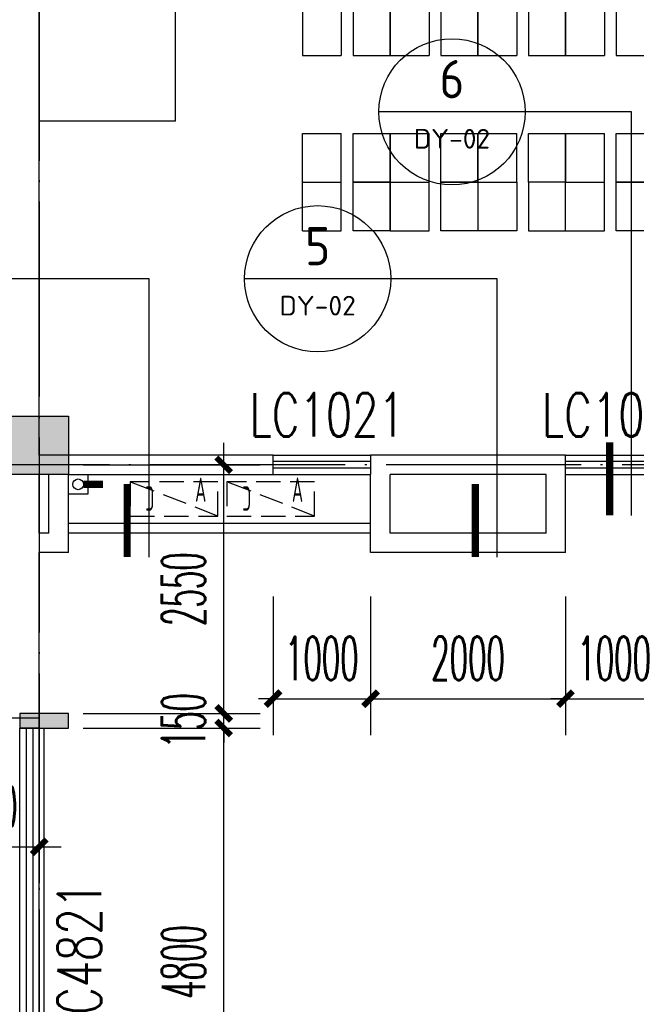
# Model space of a CAD drawing. Extents: x 1779708 to 7299578, y -1121471 to 88434.
# Tile 467 of 656: x 4768517 to 4774844, y -953277 to -943176. Entities that reach past the tile are written whole.
import ezdxf
from ezdxf.enums import TextEntityAlignment as Align

# ---------------------------------------------------------------- set-up
doc = ezdxf.new("R2010")
doc.units = 0
doc.header["$LTSCALE"] = 1000
doc.header["$MEASUREMENT"] = 0
doc.linetypes.add('DASH', pattern=[0.35, 0.25, -0.1])
doc.linetypes.add('DOTE', pattern=[2.42, 2, -0.2, 0.02, -0.2])
doc.layers.get('0').update_dxf_attribs({"linetype": 'CONTINUOUS'})
doc.layers.get('Defpoints').update_dxf_attribs({"linetype": 'CONTINUOUS'})
for name, color, linetype in [('11111111111111111111111111111', 50, 'DASH'), ('DIM_IDEN', 3, 'CONTINUOUS'), ('DIM_污水', 3, 'CONTINUOUS'), ('DOTE', 1, 'DOTE'), ('FUR', 9, 'CONTINUOUS'), ('P_PS_DIM', 1, 'CONTINUOUS'), ('PIPE-雨水', 4, 'CONTINUOUS'), ('PUB_DIM', 3, 'CONTINUOUS'), ('PUB_TEXT', 7, 'CONTINUOUS'), ('WALL', 255, 'CONTINUOUS'), ('WINDOW', 2, 'CONTINUOUS'), ('WINDOW_TEXT', 7, 'CONTINUOUS'), ('修改', 6, 'CONTINUOUS'), ('墙柱', 2, 'CONTINUOUS'), ('栏杆', 6, 'CONTINUOUS'), ('看线', 3, 'CONTINUOUS'), ('空调机位表示', 70, 'CONTINUOUS')]:
    doc.layers.add(name, color=color, linetype=linetype)
doc.styles.add('_TCH_DIM_T3', font='SIMPLEX.shx', dxfattribs={"width": 0.494118, "bigfont": 'GBCBIG.shx'})
doc.styles.add('_TCH_WINDOW', font='SIMPLEX', dxfattribs={"height": 3.5, "bigfont": 'GBCBIG'})
doc.styles.get("Standard").update_dxf_attribs({"font": 'GBENOR', "bigfont": 'GBCBIG'})
doc.dimstyles.new('_TCH_ARCH&&150', dxfattribs={"dimtxt": 446.25, "dimasz": 150, "dimexe": 375, "dimexo": 450, "dimgap": 189.375, "dimtad": 1, "dimdec": 0, "dimzin": 0, "dimdsep": 46, "dimtxsty": '_TCH_DIM_T3', "dimblk": 'ARCHTICK', "dimcen": 0.09, "dimdle": 225, "dimclrt": 7, "dimazin": 2, "dimtfac": 1, "dimtdec": 0, "dimtix": 1, "dimtmove": 2, "dimatfit": 3, "dimfxl": 250, "dimtolj": 1, "dimtzin": 0, "dimarcsym": 0})

# ---------------------------------------------------------------- blocks, each defined once
blk = doc.blocks.new('A$C159220C3')
at = {"layer": 'DOTE'}
for p, q in [((76400, 149200), (76400, 7200)), ((86800, 122300), (59600, 122300))]:
    blk.add_line(p, q, dxfattribs=at)
blk = doc.blocks.new('A$C606A0922')
at = {"layer": '墙柱'}
h = blk.add_hatch(color=256, dxfattribs=at)
h.paths.add_polyline_path([(24950, 87000), (25450, 87000), (25450, 87500), (24950, 87500)])
h.paths.add_polyline_path([(66900, 125200), (67500, 125200), (67500, 124600), (66900, 124600)])
h.paths.add_polyline_path([(16600, 125200), (17100, 125200), (17100, 124700), (16600, 124700)])
h.paths.add_polyline_path([(27130, 122900), (27130, 122600), (26430, 122600), (26430, 122900)])
h.paths.add_polyline_path([(54500, 138000), (55000, 138000), (55000, 137500), (54500, 137500)])
h.paths.add_polyline_path([(16600, 87000), (17100, 87000), (17100, 87500), (16600, 87500)])
h.paths.add_polyline_path([(42000, 96300), (42500, 96300), (42500, 96800), (42000, 96800)])
h.paths.add_polyline_path([(58500, 105100), (59000, 105100), (59000, 105600), (58500, 105600)])
h.paths.add_polyline_path([(13000, 93250), (13500, 93250), (13500, 93750), (13000, 93750)])
h.paths.add_polyline_path([(66700, 100900), (67200, 100900), (67200, 101400), (66700, 101400)])
h.paths.add_polyline_path([(20700, 118600), (21200, 118600), (21200, 118100), (20700, 118100)])
h.paths.add_polyline_path([(20700, 112000), (21200, 112000), (21200, 111500), (20700, 111500)])
h.paths.add_polyline_path([(13000, 106150), (13500, 106150), (13500, 105650), (13000, 105650)])
h.paths.add_polyline_path([(20700, 99800), (21200, 99800), (21200, 100300), (20700, 100300)])
h.paths.add_polyline_path([(13000, 87000), (13500, 87000), (13500, 87500), (13000, 87500)])
h.paths.add_polyline_path([(74900, 125200), (75600, 125200), (75600, 124600), (74900, 124600)])
h.paths.add_polyline_path([(54900, 113500), (54400, 113500), (54400, 113000), (54900, 113000)])
h.paths.add_polyline_path([(74900, 96300), (75600, 96300), (75600, 96800), (74900, 96800)])
h.paths.add_polyline_path([(500, 93250), (1000, 93250), (1000, 93750), (500, 93750)])
h.paths.add_polyline_path([(500, 106150), (1000, 106150), (1000, 105650), (500, 105650)])
h.paths.add_polyline_path([(8400, 125200), (8900, 125200), (8900, 124700), (8400, 124700)])
h.paths.add_polyline_path([(66900, 113600), (67500, 113600), (67500, 113000), (66900, 113000)])
h.paths.add_polyline_path([(74900, 113000), (75600, 113000), (75600, 113600), (74900, 113600)])
h.paths.add_polyline_path([(58500, 113000), (59100, 113000), (59100, 113600), (58500, 113600)])
h.paths.add_polyline_path([(66700, 105100), (67200, 105100), (67200, 105600), (66700, 105600)])
h.paths.add_polyline_path([(54400, 105100), (54900, 105100), (54900, 105600), (54400, 105600)])
h.paths.add_polyline_path([(50150, 125200), (50650, 125200), (50650, 124700), (50150, 124700)])
h.paths.add_polyline_path([(46200, 87000), (46700, 87000), (46700, 87500), (46200, 87500)])
h.paths.add_polyline_path([(42500, 99800), (42000, 99800), (42000, 100300), (42500, 100300)])
h.paths.add_polyline_path([(42500, 87000), (42000, 87000), (42000, 87500), (42500, 87500)])
h.paths.add_polyline_path([(24900, 99800), (25400, 99800), (25400, 100300), (24900, 100300)])
h.paths.add_polyline_path([(20700, 106150), (21200, 106150), (21200, 105650), (20700, 105650)])
h.paths.add_polyline_path([(13000, 100300), (13500, 100300), (13500, 99800), (13000, 99800)])
h.paths.add_polyline_path([(16600, 112000), (17100, 112000), (17100, 111500), (16600, 111500)])
h.paths.add_polyline_path([(8200, 112000), (8700, 112000), (8700, 111500), (8200, 111500)])
h.paths.add_polyline_path([(500, 112000), (1000, 112000), (1000, 111500), (500, 111500)])
h.paths.add_polyline_path([(16600, 118600), (17100, 118600), (17100, 118100), (16600, 118100)])
h.paths.add_polyline_path([(8400, 118700), (8900, 118700), (8900, 118100), (8400, 118100)])
h.paths.add_polyline_path([(74900, 99500), (75600, 99500), (75600, 100000), (74900, 100000)])
h.paths.add_polyline_path([(75100, 87000), (75600, 87000), (75600, 87500), (75100, 87500)])
h.paths.add_polyline_path([(66900, 96200), (67500, 96200), (67500, 96800), (66900, 96800)])
h.paths.add_polyline_path([(66950, 87000), (67450, 87000), (67450, 87500), (66950, 87500)])
h.paths.add_polyline_path([(58500, 96200), (59100, 96200), (59100, 96800), (58500, 96800)])
h.paths.add_polyline_path([(58550, 87000), (59050, 87000), (59050, 87500), (58550, 87500)])
h.paths.add_polyline_path([(50150, 99800), (50650, 99800), (50650, 100300), (50150, 100300)])
h.paths.add_polyline_path([(50150, 96300), (50650, 96300), (50650, 96800), (50150, 96800)])
h.paths.add_polyline_path([(50150, 87000), (50650, 87000), (50650, 87500), (50150, 87500)])
h.paths.add_polyline_path([(33100, 99800), (33600, 99800), (33600, 100300), (33100, 100300)])
h.paths.add_polyline_path([(33100, 96300), (33600, 96300), (33600, 96800), (33100, 96800)])
h.paths.add_polyline_path([(24900, 96300), (25400, 96300), (25400, 96800), (24900, 96800)])
h.paths.add_polyline_path([(500, 99800), (1000, 99800), (1000, 100300), (500, 100300)])
h.paths.add_polyline_path([(16600, 96300), (17100, 96300), (17100, 96800), (16600, 96800)])
h.paths.add_polyline_path([(33100, 87000), (33600, 87000), (33600, 87500), (33100, 87500)])
h.paths.add_polyline_path([(500, 87000), (1000, 87000), (1000, 87500), (500, 87500)])
h.paths.add_polyline_path([(74900, 128700), (75600, 128700), (75600, 128200), (74900, 128200)])
h.paths.add_polyline_path([(74900, 138000), (75600, 138000), (75600, 137500), (74900, 137500)])
h.paths.add_polyline_path([(66950, 128700), (67450, 128700), (67450, 128200), (66950, 128200)])
h.paths.add_polyline_path([(66950, 138000), (67450, 138000), (67450, 137500), (66950, 137500)])
h.paths.add_polyline_path([(58500, 125200), (59100, 125200), (59100, 124600), (58500, 124600)])
h.paths.add_polyline_path([(58550, 128700), (59050, 128700), (59050, 128200), (58550, 128200)])
h.paths.add_polyline_path([(58550, 138000), (59050, 138000), (59050, 137500), (58550, 137500)])
h.paths.add_polyline_path([(50150, 128700), (50650, 128700), (50650, 128200), (50150, 128200)])
h.paths.add_polyline_path([(50150, 138000), (50650, 138000), (50650, 137500), (50150, 137500)])
h.paths.add_polyline_path([(42000, 125200), (42500, 125200), (42500, 124700), (42000, 124700)])
h.paths.add_polyline_path([(42000, 128700), (42500, 128700), (42500, 128200), (42000, 128200)])
h.paths.add_polyline_path([(33100, 125200), (33600, 125200), (33600, 124700), (33100, 124700)])
h.paths.add_polyline_path([(25060, 125200), (25660, 125200), (25660, 124800), (25060, 124800)])
h.paths.add_polyline_path([(33100, 128700), (33600, 128700), (33600, 128200), (33100, 128200)])
h.paths.add_polyline_path([(24950, 128700), (25450, 128700), (25450, 128200), (24950, 128200)])
h.paths.add_polyline_path([(0, 125500), (700, 125500), (700, 125000), (0, 125000)])
h.paths.add_polyline_path([(0, 128700), (700, 128700), (700, 128200), (0, 128200)])
h.paths.add_polyline_path([(8150, 128700), (8650, 128700), (8650, 128200), (8150, 128200)])
h.paths.add_polyline_path([(16550, 128700), (17050, 128700), (17050, 128200), (16550, 128200)])
h.paths.add_polyline_path([(42000, 138000), (42500, 138000), (42500, 137500), (42000, 137500)])
h.paths.add_polyline_path([(33100, 138000), (33600, 138000), (33600, 137500), (33100, 137500)])
h.paths.add_polyline_path([(24950, 138000), (25450, 138000), (25450, 137500), (24950, 137500)])
h.paths.add_polyline_path([(16550, 138000), (17050, 138000), (17050, 137500), (16550, 137500)])
h.paths.add_polyline_path([(8150, 138000), (8650, 138000), (8650, 137500), (8150, 137500)])
h.paths.add_polyline_path([(0, 138000), (500, 138000), (500, 137500), (0, 137500)])
h.paths.add_polyline_path([(24950, 51000), (25450, 51000), (25450, 50500), (24950, 50500)])
h.paths.add_polyline_path([(66900, 12800), (67500, 12800), (67500, 13400), (66900, 13400)])
h.paths.add_polyline_path([(16600, 12800), (17100, 12800), (17100, 13300), (16600, 13300)])
h.paths.add_polyline_path([(27130, 15100), (27130, 15400), (26430, 15400), (26430, 15100)])
h.paths.add_polyline_path([(54500, 0), (55000, 0), (55000, 500), (54500, 500)])
h.paths.add_polyline_path([(16600, 51000), (17100, 51000), (17100, 50500), (16600, 50500)])
h.paths.add_polyline_path([(42000, 41700), (42500, 41700), (42500, 41200), (42000, 41200)])
h.paths.add_polyline_path([(58500, 32900), (59000, 32900), (59000, 32400), (58500, 32400)])
h.paths.add_polyline_path([(13000, 44750), (13500, 44750), (13500, 44250), (13000, 44250)])
h.paths.add_polyline_path([(66700, 37100), (67200, 37100), (67200, 36600), (66700, 36600)])
h.paths.add_polyline_path([(20700, 19400), (21200, 19400), (21200, 19900), (20700, 19900)])
h.paths.add_polyline_path([(20700, 26000), (21200, 26000), (21200, 26500), (20700, 26500)])
h.paths.add_polyline_path([(13000, 31850), (13500, 31850), (13500, 32350), (13000, 32350)])
h.paths.add_polyline_path([(20700, 38200), (21200, 38200), (21200, 37700), (20700, 37700)])
h.paths.add_polyline_path([(13000, 51000), (13500, 51000), (13500, 50500), (13000, 50500)])
h.paths.add_polyline_path([(74900, 12800), (75600, 12800), (75600, 13400), (74900, 13400)])
h.paths.add_polyline_path([(54900, 24500), (54400, 24500), (54400, 25000), (54900, 25000)])
h.paths.add_polyline_path([(74900, 41700), (75600, 41700), (75600, 41200), (74900, 41200)])
h.paths.add_polyline_path([(500, 44750), (1000, 44750), (1000, 44250), (500, 44250)])
h.paths.add_polyline_path([(500, 31850), (1000, 31850), (1000, 32350), (500, 32350)])
h.paths.add_polyline_path([(8400, 12800), (8900, 12800), (8900, 13300), (8400, 13300)])
h.paths.add_polyline_path([(66900, 24400), (67500, 24400), (67500, 25000), (66900, 25000)])
h.paths.add_polyline_path([(74900, 25000), (75600, 25000), (75600, 24400), (74900, 24400)])
h.paths.add_polyline_path([(58500, 25000), (59100, 25000), (59100, 24400), (58500, 24400)])
h.paths.add_polyline_path([(66700, 32900), (67200, 32900), (67200, 32400), (66700, 32400)])
h.paths.add_polyline_path([(54400, 32900), (54900, 32900), (54900, 32400), (54400, 32400)])
h.paths.add_polyline_path([(50150, 12800), (50650, 12800), (50650, 13300), (50150, 13300)])
h.paths.add_polyline_path([(46200, 51000), (46700, 51000), (46700, 50500), (46200, 50500)])
h.paths.add_polyline_path([(42500, 38200), (42000, 38200), (42000, 37700), (42500, 37700)])
h.paths.add_polyline_path([(42500, 51000), (42000, 51000), (42000, 50500), (42500, 50500)])
h.paths.add_polyline_path([(24900, 38200), (25400, 38200), (25400, 37700), (24900, 37700)])
h.paths.add_polyline_path([(20700, 31850), (21200, 31850), (21200, 32350), (20700, 32350)])
h.paths.add_polyline_path([(13000, 37700), (13500, 37700), (13500, 38200), (13000, 38200)])
h.paths.add_polyline_path([(16600, 26000), (17100, 26000), (17100, 26500), (16600, 26500)])
h.paths.add_polyline_path([(8200, 26000), (8700, 26000), (8700, 26500), (8200, 26500)])
h.paths.add_polyline_path([(500, 26000), (1000, 26000), (1000, 26500), (500, 26500)])
h.paths.add_polyline_path([(16600, 19400), (17100, 19400), (17100, 19900), (16600, 19900)])
h.paths.add_polyline_path([(8400, 19300), (8900, 19300), (8900, 19900), (8400, 19900)])
h.paths.add_polyline_path([(74900, 38500), (75600, 38500), (75600, 38000), (74900, 38000)])
h.paths.add_polyline_path([(75100, 51000), (75600, 51000), (75600, 50500), (75100, 50500)])
h.paths.add_polyline_path([(66900, 41800), (67500, 41800), (67500, 41200), (66900, 41200)])
h.paths.add_polyline_path([(66950, 51000), (67450, 51000), (67450, 50500), (66950, 50500)])
h.paths.add_polyline_path([(58500, 41800), (59100, 41800), (59100, 41200), (58500, 41200)])
h.paths.add_polyline_path([(58550, 51000), (59050, 51000), (59050, 50500), (58550, 50500)])
h.paths.add_polyline_path([(50150, 38200), (50650, 38200), (50650, 37700), (50150, 37700)])
h.paths.add_polyline_path([(50150, 41700), (50650, 41700), (50650, 41200), (50150, 41200)])
h.paths.add_polyline_path([(50150, 51000), (50650, 51000), (50650, 50500), (50150, 50500)])
h.paths.add_polyline_path([(33100, 38200), (33600, 38200), (33600, 37700), (33100, 37700)])
h.paths.add_polyline_path([(33100, 41700), (33600, 41700), (33600, 41200), (33100, 41200)])
h.paths.add_polyline_path([(24900, 41700), (25400, 41700), (25400, 41200), (24900, 41200)])
h.paths.add_polyline_path([(500, 38200), (1000, 38200), (1000, 37700), (500, 37700)])
h.paths.add_polyline_path([(16600, 41700), (17100, 41700), (17100, 41200), (16600, 41200)])
h.paths.add_polyline_path([(33100, 51000), (33600, 51000), (33600, 50500), (33100, 50500)])
h.paths.add_polyline_path([(500, 51000), (1000, 51000), (1000, 50500), (500, 50500)])
h.paths.add_polyline_path([(74900, 9300), (75600, 9300), (75600, 9800), (74900, 9800)])
h.paths.add_polyline_path([(74900, 0), (75600, 0), (75600, 500), (74900, 500)])
h.paths.add_polyline_path([(66950, 9300), (67450, 9300), (67450, 9800), (66950, 9800)])
h.paths.add_polyline_path([(66950, 0), (67450, 0), (67450, 500), (66950, 500)])
h.paths.add_polyline_path([(58500, 12800), (59100, 12800), (59100, 13400), (58500, 13400)])
h.paths.add_polyline_path([(58550, 9300), (59050, 9300), (59050, 9800), (58550, 9800)])
h.paths.add_polyline_path([(58550, 0), (59050, 0), (59050, 500), (58550, 500)])
h.paths.add_polyline_path([(50150, 9300), (50650, 9300), (50650, 9800), (50150, 9800)])
h.paths.add_polyline_path([(50150, 0), (50650, 0), (50650, 500), (50150, 500)])
h.paths.add_polyline_path([(42000, 12800), (42500, 12800), (42500, 13300), (42000, 13300)])
h.paths.add_polyline_path([(42000, 9300), (42500, 9300), (42500, 9800), (42000, 9800)])
h.paths.add_polyline_path([(33100, 12800), (33600, 12800), (33600, 13300), (33100, 13300)])
h.paths.add_polyline_path([(25060, 12800), (25660, 12800), (25660, 13200), (25060, 13200)])
h.paths.add_polyline_path([(33100, 9300), (33600, 9300), (33600, 9800), (33100, 9800)])
h.paths.add_polyline_path([(24950, 9300), (25450, 9300), (25450, 9800), (24950, 9800)])
h.paths.add_polyline_path([(0, 12500), (700, 12500), (700, 13000), (0, 13000)])
h.paths.add_polyline_path([(0, 9300), (700, 9300), (700, 9800), (0, 9800)])
h.paths.add_polyline_path([(8150, 9300), (8650, 9300), (8650, 9800), (8150, 9800)])
h.paths.add_polyline_path([(16550, 9300), (17050, 9300), (17050, 9800), (16550, 9800)])
h.paths.add_polyline_path([(42000, 0), (42500, 0), (42500, 500), (42000, 500)])
h.paths.add_polyline_path([(33100, 0), (33600, 0), (33600, 500), (33100, 500)])
h.paths.add_polyline_path([(24950, 0), (25450, 0), (25450, 500), (24950, 500)])
h.paths.add_polyline_path([(16550, 0), (17050, 0), (17050, 500), (16550, 500)])
h.paths.add_polyline_path([(8150, 0), (8650, 0), (8650, 500), (8150, 500)])
h.paths.add_polyline_path([(0, 0), (500, 0), (500, 500), (0, 500)])
blk.add_lwpolyline([(66900, 113600), (67500, 113600), (67500, 113000), (66900, 113000)], close=True, dxfattribs=at)
blk = doc.blocks.new('A$C46E9187A')
at = {"layer": '空调机位表示', "linetype": 'DASH'}
blk.add_lwpolyline([(0, 0), (0, 350), (900, 350), (900, 0)], close=True, dxfattribs=at)
blk.add_lwpolyline([(0, 0), (900, 350)], dxfattribs=at)
at = {"layer": '空调机位表示', "width": 0.6}
for s, p in [('A', (118, 145)), ('C', (651, 55))]:
    blk.add_text(s, height=250, dxfattribs=at).set_placement(p)
blk = doc.blocks.new('zy')
at = {"layer": 'FUR', "color": 253}
for p, q in [((3615193, -1996551), (3615193, -1997051)), ((3615593, -1996551), (3615593, -1997051))]:
    blk.add_line(p, q, dxfattribs=at)
blk.add_lwpolyline([(3614693, -1996551), (3615073, -1996551), (3615073, -1997051), (3614693, -1997051)], close=True, dxfattribs=at)
blk = doc.blocks.new('A$C62770E1D')
at = {"layer": 'FUR'}
for p, q in [((2700, 7600), (2300, 7600)), ((3600, 7600), (3200, 7600)), ((4100, 7600), (4500, 7600)), ((5400, 7600), (5000, 7600)), ((6300, 7600), (5900, 7600)), ((2700, 7100), (2300, 7100)), ((2700, 7100), (2300, 7100)), ((2700, 7100), (2300, 7100)), ((2700, 7100), (2300, 7100)), ((3600, 7100), (3200, 7100)), ((3600, 7100), (3200, 7100)), ((4500, 7100), (4100, 7100)), ((5400, 7100), (5000, 7100)), ((6300, 7100), (5900, 7100)), ((2700, 6600), (2300, 6600)), ((3600, 6600), (3200, 6600)), ((4500, 6600), (4100, 6600)), ((5400, 6600), (5000, 6600)), ((6300, 6600), (5900, 6600)), ((2700, 5800), (2300, 5800)), ((3600, 5800), (3200, 5800)), ((4500, 5800), (4100, 5800)), ((5400, 5800), (5000, 5800)), ((6300, 5800), (5900, 5800)), ((2700, 1850), (2300, 1850)), ((3600, 1850), (3200, 1850)), ((4500, 1850), (4100, 1850)), ((5400, 1850), (5000, 1850)), ((6300, 1850), (5900, 1850)), ((2700, 1050), (2300, 1050)), ((3600, 1050), (3200, 1050)), ((4500, 1050), (4100, 1050)), ((5400, 1050), (5000, 1050)), ((6300, 1050), (5900, 1050)), ((2700, 550), (2300, 550)), ((2700, 550), (2300, 550)), ((3600, 550), (3200, 550)), ((3600, 550), (3200, 550)), ((4500, 550), (4100, 550)), ((5400, 550), (5000, 550)), ((6300, 550), (5900, 550)), ((2700, 50), (2300, 50)), ((3600, 50), (3200, 50)), ((5400, 50), (5000, 50)), ((6300, 50), (5900, 50))]:
    blk.add_line(p, q, dxfattribs=at)
at = {"layer": 'FUR', "color": 9}
for p, q in [((7600, 1175), (7600, 6175)), ((7600, 6175), (9000, 6175)), ((7600, 1175), (9000, 1175))]:
    blk.add_line(p, q, dxfattribs=at)
at = {"layer": 'FUR', "color": 253}
for p, q in [((4100, 550), (4100, 50)), ((4500, 550), (4500, 50)), ((4100, 50), (4500, 50))]:
    blk.add_line(p, q, dxfattribs=at)
at = {"layer": 'FUR'}
for points in [[(2300, 4300), (2700, 4300)], [(3200, 4300), (3600, 4300)], [(4100, 4300), (4500, 4300)], [(5000, 4300), (5400, 4300)], [(6300, 4300), (5900, 4300)], [(2300, 3350), (2700, 3350)], [(3200, 3350), (3600, 3350)], [(4100, 3350), (4500, 3350)], [(5000, 3350), (5400, 3350)], [(6300, 3350), (5900, 3350)]]:
    blk.add_lwpolyline(points, dxfattribs=at)
at = {"layer": 'FUR', "color": 253}
blk.add_lwpolyline([(3600, 550), (3980, 550), (3980, 50), (3600, 50)], close=True, dxfattribs=at)
at = {"layer": 'FUR', "xscale": -1, "rotation": 180}
for p in [(-3612893, -1989451), (-3611993, -1989451), (-3611093, -1989451)]:
    blk.add_blockref('zy', p, dxfattribs=at)
at = {"layer": 'FUR'}
for p in [(-3610193, 2004151), (-3609293, 2004151), (-3612893, 2003651), (-3611993, 2003651), (-3611093, 2003651), (-3610193, 2003651), (-3609293, 2003651), (-3612893, 2002351), (-3611993, 2002351), (-3611093, 2002351), (-3610193, 2002351), (-3609293, 2002351), (-3612893, 2001851), (-3611993, 2001851), (-3611093, 2001851), (-3610193, 2001851), (-3609293, 2001851), (-3612893, 2001351), (-3611993, 2001351), (-3611093, 2001351), (-3610193, 2001351), (-3609293, 2001351), (-3612893, 1999901), (-3611993, 1999901), (-3611093, 1999901), (-3610193, 1999901), (-3609293, 1999901), (-3612893, 1999401), (-3611993, 1999401), (-3611093, 1999401), (-3610193, 1999401), (-3609293, 1999401), (-3612893, 1998901), (-3611993, 1998901), (-3611093, 1998901), (-3610193, 1998901), (-3609293, 1998901)]:
    blk.add_blockref('zy', p, dxfattribs=at)
at = {"layer": 'FUR', "extrusion": (0, 0, -1), "zscale": -1, "rotation": 180}
for p in [(3612893, -1996001), (3611993, -1996001), (3611093, -1996001), (3610193, -1996001), (3609293, -1996001), (3612893, -1996501), (3611993, -1996501), (3610193, -1996501), (3609293, -1996501)]:
    blk.add_blockref('zy', p, dxfattribs=at)
blk = doc.blocks.new('a1')
at = {"layer": '11111111111111111111111111111'}
for p, q in [((59122, 49136), (59122, 48936)), ((59322, 49136), (59122, 49136)), ((59322, 48936), (59322, 49136)), ((59122, 48936), (59322, 48936))]:
    blk.add_line(p, q, dxfattribs=at)
blk = doc.blocks.new('$WINLIB2D$00000001')
at = {"color": 0}
for points in [[(-0.5, 0.5), (-0.5, -0.5)], [(-0.5, 0.5), (0.5, 0.5)], [(0.5, -0.5), (0.5, 0.5)], [(0.5, 0.1667), (-0.5, 0.1667)], [(0.5, -0.1667), (-0.5, -0.1667)], [(-0.5, -0.5), (0.5, -0.5)]]:
    blk.add_lwpolyline(points, dxfattribs=at)
blk = doc.blocks.new('_ArchTick')
at = {"color": 0, "linetype": 'ByBlock', "const_width": 0.4}
blk.add_lwpolyline([(-0.5, -0.5), (0.5, 0.5)], dxfattribs=at)
blk = doc.blocks.new('*D5539')
at = {"layer": 'Defpoints', "color": 0, "transparency": 16777216}
for p in [(4767517, -950343), (4768717, -950343), (4768717, -951661)]:
    blk.add_point(p, dxfattribs=at)
at = {"layer": 'PUB_DIM', "color": 0, "lineweight": -2, "transparency": 16777216}
for p, q in [((4767517, -950793), (4767517, -952036)), ((4768717, -950793), (4768717, -952036)), ((4767292, -951661), (4768942, -951661))]:
    blk.add_line(p, q, dxfattribs=at)
at = {"layer": 'PUB_DIM', "color": 0, "lineweight": -2, "transparency": 16777216, "xscale": 150, "yscale": 150, "zscale": 150, "rotation": 180}
blk.add_blockref('_ArchTick', (4767517, -951661), dxfattribs=at)
at = {"layer": 'PUB_DIM', "color": 0, "lineweight": -2, "transparency": 16777216, "xscale": 150, "yscale": 150, "zscale": 150}
blk.add_blockref('_ArchTick', (4768717, -951661), dxfattribs=at)
at = {"layer": 'PUB_DIM', "color": 7, "transparency": 16777216, "insert": (4768117, -951249), "char_height": 446.2, "attachment_point": 5, "style": '_TCH_DIM_T3'}
blk.add_mtext('\\A1;1200', dxfattribs=at)
blk = doc.blocks.new('*D5696')
at = {"layer": 'Defpoints', "color": 0, "transparency": 16777216}
for p in [(4771117, -948643), (4772117, -948643), (4772117, -950142)]:
    blk.add_point(p, dxfattribs=at)
at = {"layer": 'PUB_DIM', "color": 0, "lineweight": -2, "transparency": 16777216}
for p, q in [((4771117, -949093), (4771117, -950517)), ((4772117, -949093), (4772117, -950517)), ((4771117, -950142), (4770967, -950142)), ((4771117, -950142), (4772117, -950142)), ((4772117, -950142), (4772267, -950142))]:
    blk.add_line(p, q, dxfattribs=at)
at = {"layer": 'PUB_DIM', "color": 0, "lineweight": -2, "transparency": 16777216, "xscale": 150, "yscale": 150, "zscale": 150}
blk.add_blockref('_ArchTick', (4771117, -950142), dxfattribs=at)
at = {"layer": 'PUB_DIM', "color": 0, "lineweight": -2, "transparency": 16777216, "xscale": 150, "yscale": 150, "zscale": 150, "rotation": 180}
blk.add_blockref('_ArchTick', (4772117, -950142), dxfattribs=at)
at = {"layer": 'PUB_DIM', "color": 7, "transparency": 16777216, "insert": (4771617, -949729), "char_height": 446.2, "attachment_point": 5, "style": '_TCH_DIM_T3'}
blk.add_mtext('\\A1;1000', dxfattribs=at)
blk = doc.blocks.new('*D5697')
at = {"layer": 'Defpoints', "color": 0, "transparency": 16777216}
for p in [(4772117, -948643), (4774117, -948643), (4774117, -950142)]:
    blk.add_point(p, dxfattribs=at)
at = {"layer": 'PUB_DIM', "color": 0, "lineweight": -2, "transparency": 16777216}
for p, q in [((4772117, -949093), (4772117, -950517)), ((4774117, -949093), (4774117, -950517)), ((4771892, -950142), (4774342, -950142))]:
    blk.add_line(p, q, dxfattribs=at)
at = {"layer": 'PUB_DIM', "color": 0, "lineweight": -2, "transparency": 16777216, "xscale": 150, "yscale": 150, "zscale": 150, "rotation": 180}
blk.add_blockref('_ArchTick', (4772117, -950142), dxfattribs=at)
at = {"layer": 'PUB_DIM', "color": 0, "lineweight": -2, "transparency": 16777216, "xscale": 150, "yscale": 150, "zscale": 150}
blk.add_blockref('_ArchTick', (4774117, -950142), dxfattribs=at)
at = {"layer": 'PUB_DIM', "color": 7, "transparency": 16777216, "insert": (4773117, -949729), "char_height": 446.2, "attachment_point": 5, "style": '_TCH_DIM_T3'}
blk.add_mtext('\\A1;2000', dxfattribs=at)
blk = doc.blocks.new('*D5698')
at = {"layer": 'Defpoints', "color": 0, "transparency": 16777216}
for p in [(4774117, -948643), (4775117, -948643), (4775117, -950142)]:
    blk.add_point(p, dxfattribs=at)
at = {"layer": 'PUB_DIM', "color": 0, "lineweight": -2, "transparency": 16777216}
for p, q in [((4774117, -949093), (4774117, -950517)), ((4775117, -949093), (4775117, -950517)), ((4774117, -950142), (4773967, -950142)), ((4774117, -950142), (4775117, -950142)), ((4775117, -950142), (4775267, -950142))]:
    blk.add_line(p, q, dxfattribs=at)
at = {"layer": 'PUB_DIM', "color": 0, "lineweight": -2, "transparency": 16777216, "xscale": 150, "yscale": 150, "zscale": 150}
blk.add_blockref('_ArchTick', (4774117, -950142), dxfattribs=at)
at = {"layer": 'PUB_DIM', "color": 0, "lineweight": -2, "transparency": 16777216, "xscale": 150, "yscale": 150, "zscale": 150, "rotation": 180}
blk.add_blockref('_ArchTick', (4775117, -950142), dxfattribs=at)
at = {"layer": 'PUB_DIM', "color": 7, "transparency": 16777216, "insert": (4774617, -949729), "char_height": 446.2, "attachment_point": 5, "style": '_TCH_DIM_T3'}
blk.add_mtext('\\A1;1000', dxfattribs=at)
blk = doc.blocks.new('*D6725')
at = {"layer": 'Defpoints', "color": 0, "transparency": 16777216}
for p in [(4768717, -947743), (4770610, -947743), (4768717, -950293)]:
    blk.add_point(p, dxfattribs=at)
at = {"layer": 'PUB_DIM', "color": 0, "lineweight": -2, "transparency": 16777216}
for p, q in [((4770610, -950518), (4770610, -947518)), ((4769167, -947743), (4770985, -947743)), ((4769167, -950293), (4770985, -950293))]:
    blk.add_line(p, q, dxfattribs=at)
at = {"layer": 'PUB_DIM', "color": 0, "lineweight": -2, "transparency": 16777216, "xscale": 150, "yscale": 150, "zscale": 150}
for p, rotation in [((4770610, -947743), 90), ((4770610, -950293), 270)]:
    blk.add_blockref('_ArchTick', p, dxfattribs=dict(at, rotation=rotation))
at = {"layer": 'PUB_DIM', "color": 7, "transparency": 16777216, "insert": (4770197, -949018), "char_height": 446.2, "attachment_point": 5, "rotation": 90, "style": '_TCH_DIM_T3'}
blk.add_mtext('\\A1;2550', dxfattribs=at)
blk = doc.blocks.new('*D6726')
at = {"layer": 'Defpoints', "color": 0, "transparency": 16777216}
for p in [(4768717, -950293), (4770610, -950293), (4768717, -950443)]:
    blk.add_point(p, dxfattribs=at)
at = {"layer": 'PUB_DIM', "color": 0, "lineweight": -2, "transparency": 16777216}
for p, q in [((4770610, -950293), (4770610, -950143)), ((4769167, -950293), (4770985, -950293)), ((4770610, -950443), (4770610, -950293)), ((4769167, -950443), (4770985, -950443)), ((4770610, -950443), (4770610, -950593))]:
    blk.add_line(p, q, dxfattribs=at)
at = {"layer": 'PUB_DIM', "color": 0, "lineweight": -2, "transparency": 16777216, "xscale": 150, "yscale": 150, "zscale": 150}
for p, rotation in [((4770610, -950293), 270), ((4770610, -950443), 90)]:
    blk.add_blockref('_ArchTick', p, dxfattribs=dict(at, rotation=rotation))
at = {"layer": 'PUB_DIM', "color": 7, "transparency": 16777216, "insert": (4770197, -950368), "char_height": 446.2, "attachment_point": 5, "rotation": 90, "style": '_TCH_DIM_T3'}
blk.add_mtext('\\A1;150', dxfattribs=at)
blk = doc.blocks.new('*D6727')
at = {"layer": 'Defpoints', "color": 0, "transparency": 16777216}
for p in [(4768717, -950443), (4770610, -950443), (4768717, -955243)]:
    blk.add_point(p, dxfattribs=at)
at = {"layer": 'PUB_DIM', "color": 0, "lineweight": -2, "transparency": 16777216}
for p, q in [((4770610, -955468), (4770610, -950218)), ((4769167, -950443), (4770985, -950443)), ((4769167, -955243), (4770985, -955243))]:
    blk.add_line(p, q, dxfattribs=at)
at = {"layer": 'PUB_DIM', "color": 0, "lineweight": -2, "transparency": 16777216, "xscale": 150, "yscale": 150, "zscale": 150}
for p, rotation in [((4770610, -950443), 90), ((4770610, -955243), 270)]:
    blk.add_blockref('_ArchTick', p, dxfattribs=dict(at, rotation=rotation))
at = {"layer": 'PUB_DIM', "color": 7, "transparency": 16777216, "insert": (4770197, -952843), "char_height": 446.2, "attachment_point": 5, "rotation": 90, "style": '_TCH_DIM_T3'}
blk.add_mtext('\\A1;4800', dxfattribs=at)

msp = doc.modelspace()

# ---------------------------------------------------------------- hatches: boundary and pattern name
at = {"layer": 'WALL'}
msp.add_hatch(color=256, dxfattribs=at).paths.add_polyline_path([(4768517.1, -950293.3), (4768517.1, -950443.3), (4769017.1, -950443.3), (4769017.1, -950293.3)])

# ---------------------------------------------------------------- linework, layer by layer
at = {"layer": 'DIM_IDEN'}
for p, q in [((4773702.4, -944121.7), (4772202.4, -944121.7)), ((4774795.1, -944121.7), (4773702.4, -944121.7)), ((4774795.1, -948262.1), (4774795.1, -944121.7)), ((4769844.8, -945834.1), (4767574.9, -945834.1)), ((4769844.8, -948689.5), (4769844.8, -945834.1)), ((4772324, -945834.1), (4770824, -945834.1)), ((4773416.7, -945834.1), (4772324, -945834.1)), ((4773416.7, -948689.5), (4773416.7, -945834.1))]:
    msp.add_line(p, q, dxfattribs=at)
at = {"layer": 'DIM_IDEN', "const_width": 75}
for points in [[(4774570.1, -948262.1), (4774570.1, -947512.1)], [(4769619.8, -948689.5), (4769619.8, -947939.5)], [(4773191.7, -948689.5), (4773191.7, -947939.5)]]:
    msp.add_lwpolyline(points, dxfattribs=at)
at = {"layer": 'DIM_IDEN'}
for centre in [(4772952.4, -944121.7), (4771574, -945834.1)]:
    msp.add_circle(centre, 750, dxfattribs=at)
at = {"layer": 'DIM_污水', "color": 7}
msp.add_circle((4769117.1, -947943.3), 55, dxfattribs=at)
at = {"layer": 'DOTE'}
msp.add_line((4768717.1, -950343.3), (4760317.1, -950343.3), dxfattribs=at)
at = {"layer": 'PIPE-雨水', "const_width": 75}
msp.add_lwpolyline([(4769172.1, -947943.3), (4769372.1, -947943.3)], dxfattribs=at)
at = {"layer": 'WALL'}
for p, q in [((4768717.1, -947643.3), (4768717.1, -935843.3)), ((4768917.1, -947643.3), (4768717.1, -947643.3)), ((4771117.1, -947643.3), (4768917.1, -947643.3)), ((4771117.1, -947843.3), (4771117.1, -947643.3)), ((4772217.1, -947643.3), (4772117.1, -947643.3)), ((4772117.1, -947643.3), (4772117.1, -947843.3)), ((4774017.1, -947643.3), (4772217.1, -947643.3)), ((4774117.1, -947643.3), (4774017.1, -947643.3)), ((4774117.1, -947843.3), (4774117.1, -947643.3)), ((4768717.1, -948443.3), (4768717.1, -947843.3)), ((4768817.1, -947843.3), (4768717.1, -947843.3)), ((4768817.1, -948443.3), (4768817.1, -947843.3)), ((4769017.1, -948643.3), (4769017.1, -947843.3)), ((4769017.1, -947843.3), (4771117.1, -947843.3)), ((4772117.1, -948643.3), (4772117.1, -947843.3)), ((4773917.1, -947843.3), (4772317.1, -947843.3)), ((4772317.1, -948443.3), (4772317.1, -947843.3)), ((4773917.1, -948443.3), (4773917.1, -947843.3)), ((4774117.1, -948643.3), (4774117.1, -947843.3)), ((4768817.1, -948443.3), (4768717.1, -948443.3)), ((4773917.1, -948443.3), (4772317.1, -948443.3)), ((4768717.1, -950343.3), (4768717.1, -948643.3)), ((4769017.1, -948643.3), (4768717.1, -948643.3)), ((4774117.1, -948643.3), (4772117.1, -948643.3)), ((4768717.1, -950443.3), (4768717.1, -950343.3)), ((4768517.1, -950443.3), (4768717.1, -950443.3))]:
    msp.add_line(p, q, dxfattribs=at)
msp.add_lwpolyline([(4768517.1, -950293.3), (4768517.1, -950443.3), (4769017.1, -950443.3), (4769017.1, -950293.3), (4768517.1, -950293.3)], dxfattribs=at)
at = {"layer": '栏杆'}
for p, q in [((4772117.1, -948343.3), (4769017.1, -948343.3)), ((4772117.1, -948443.3), (4769017.1, -948443.3))]:
    msp.add_line(p, q, dxfattribs=at)
at = {"layer": '看线', "color": 190}
msp.add_line((4768767.1, -958143.3), (4768767.1, -950443.3), dxfattribs=at)

# ---------------------------------------------------------------- block references
at = {"layer": 'FUR', "color": 9, "xscale": -1}
msp.add_blockref('A$C62770E1D', (4777717.1, -945393.3), dxfattribs=at)
at = {"layer": 'P_PS_DIM', "color": 7, "xscale": -1, "rotation": 180}
msp.add_blockref('a1', (4709895.1, -898907.7), dxfattribs=at)
at = {"layer": 'WINDOW'}
ref = msp.add_blockref('$WINLIB2D$00000001', (4771617.1, -947743.3), dxfattribs=dict(at, xscale=-1000, yscale=200, zscale=-1000, rotation=180))
ref.add_attrib('A', 'LC1021', (4770874.6, -947453.9), dxfattribs={"layer": 'WINDOW_TEXT', "height": 446.25, "style": '_TCH_WINDOW', "width": 0.705882})
ref = msp.add_blockref('$WINLIB2D$00000001', (4774617.1, -947743.3), dxfattribs=dict(at, xscale=-1000, yscale=200, zscale=-1000, rotation=180))
ref.add_attrib('A', 'LC1021', (4773874.6, -947453.9), dxfattribs={"layer": 'WINDOW_TEXT', "height": 446.25, "style": '_TCH_WINDOW', "width": 0.705882})
ref = msp.add_blockref('$WINLIB2D$00000001', (4768617.1, -952843.3), dxfattribs=dict(at, xscale=4800, yscale=200, zscale=4800, rotation=90.00000000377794))
ref.add_attrib('A', 'LC4821', (4769352.7, -953615.8), dxfattribs={"layer": 'WINDOW_TEXT', "height": 446.25, "rotation": 90, "style": '_TCH_WINDOW', "width": 0.705882})
at = {"layer": '修改'}
for name, p in [('A$C159220C3', (4692317.1, -1070043.3)), ('A$C606A0922', (4701517.1, -1060843.3))]:
    msp.add_blockref(name, p, dxfattribs=at)
at = {"layer": '空调机位表示', "linetype": 'DASH', "xscale": -1}
for p in [(4770550.1, -948268.3), (4771543.3, -948268.3)]:
    msp.add_blockref('A$C46E9187A', p, dxfattribs=at)

# ---------------------------------------------------------------- texts
at = {"layer": 'PUB_TEXT', "color": 7}
for s, height, width, p, p2 in [('6', 392.5, 0.979292, (4772825.5, -943983), (4773079.3, -943983)), ('DY-02', 201.87, 1.026321, (4772561, -944498.8), (4773343.8, -944498.8)), ('5', 391.8, 0.996601, (4771444.6, -945695.3), (4771703.5, -945695.3)), ('DY-02', 201.87, 1.026321, (4771182.6, -946211.1), (4771965.4, -946211.1))]:
    msp.add_text(s, height=height, dxfattribs=dict(at, width=width)).set_placement(p, p2, align=Align.FIT)

# ---------------------------------------------------------------- dimensions: what is measured, and where the dimension line sits
at = {"layer": 'PUB_DIM'}
for p1, p2, distance, picture, middle in [((4768717.1, -950293.3), (4768717.1, -947743.3), -1892.6, '*D6725', (4770197.2, -949018.3)), ((4771117.1, -948643.3), (4772117.1, -948643.3), -1498.4, '*D5696', (4771617.1, -949729.2)), ((4772117.1, -948643.3), (4774117.1, -948643.3), -1498.4, '*D5697', (4773117.1, -949729.2)), ((4774117.1, -948643.3), (4775117.1, -948643.3), -1498.4, '*D5698', (4774617.1, -949729.2)), ((4768717.1, -950443.3), (4768717.1, -950293.3), -1892.6, '*D6726', (4770197.2, -950368.3)), ((4768717.1, -955243.3), (4768717.1, -950443.3), -1892.6, '*D6727', (4770197.2, -952843.3)), ((4767517.1, -950343.3), (4768717.1, -950343.3), -1318.1, '*D5539', (4768117.1, -951248.9))]:
    dim = msp.add_aligned_dim(p1=p1, p2=p2, distance=distance, dimstyle='_TCH_ARCH&&150', dxfattribs=at)
    dim.commit()
    dim.dimension.update_dxf_attribs({"geometry": picture, "text_midpoint": middle})

doc.saveas('drawing.dxf')
